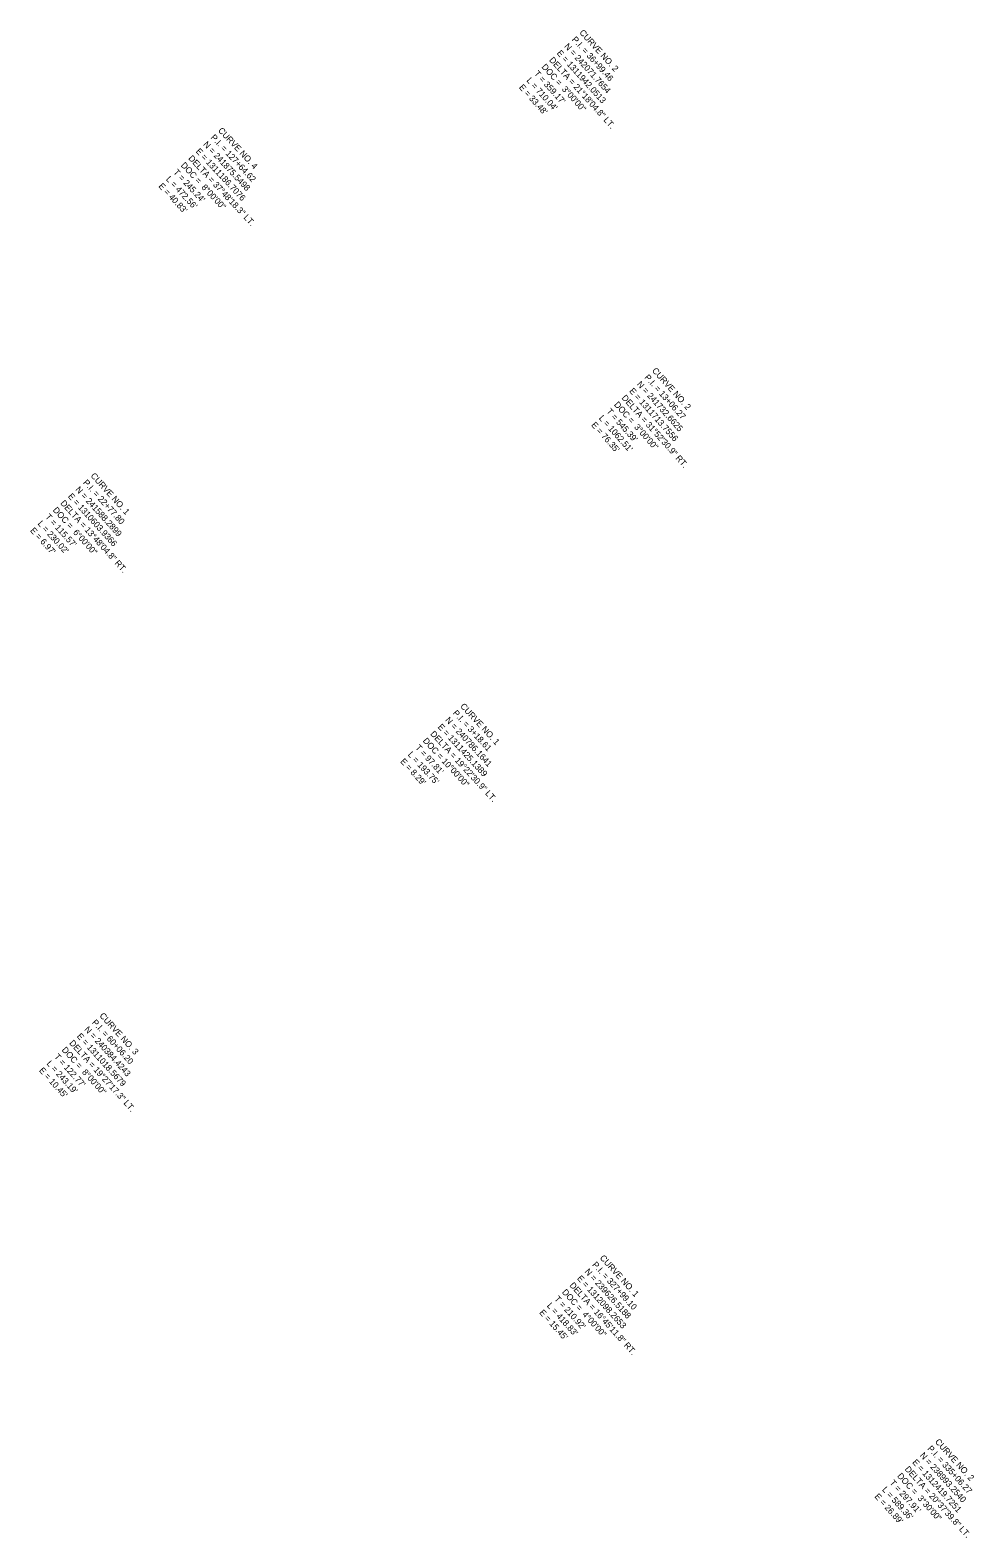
# Model space of a CAD drawing. Extents: x 1300404 to 1323571, y 234004 to 252077.
# Drawn here: x 1315229 to 1317358, y 234004 to 237405 of the extents above; entities that cross this region are included whole.
import ezdxf

# ---------------------------------------------------------------- set-up
doc = ezdxf.new("R2010")
doc.units = 0
doc.layers.add('R_Curve Data OLD', color=7, linetype='Continuous')

msp = doc.modelspace()

# ---------------------------------------------------------------- texts
at = {"layer": 'R_Curve Data OLD'}
for s, rotation, p in [('CURVE NO. 2', 312.132, (1316467.1, 237398.8)), ('N = 242071.7654', 312.132, (1316433, 237367.9)), ('P.I. = 36+99.46', 312.132, (1316450.1, 237383.3)), ('DOC =  3%%d00\'00"', 312.132, (1316381.8, 237321.6)), ('DELTA = 21%%d18\'04.8" LT.', 312.132, (1316398.9, 237337)), ('E = 1311942.0513', 312.132, (1316416, 237352.5)), ("L = 710.04'", 312.132, (1316347.7, 237290.8)), ("T = 359.17'", 312.132, (1316364.8, 237306.2)), ("E = 33.48'", 312.132, (1316330.7, 237275.3)), ('P.I. = 127+64.62', 312.9969, (1315635, 237162.1)), ('CURVE NO. 4', 312.9969, (1315651.8, 237177.8)), ('E = 1311186.7076', 312.9969, (1315601.4, 237130.8)), ('N = 241875.5498', 312.9969, (1315618.2, 237146.5)), ("T = 245.24'", 312.9969, (1315550.9, 237083.7)), ('DOC =  8%%d00\'00"', 312.9969, (1315567.7, 237099.4)), ('DELTA = 37%%d48\'18.3" LT.', 312.9969, (1315584.6, 237115.1)), ("E = 40.83'", 312.9969, (1315517.3, 237052.3)), ("L = 472.56'", 312.9969, (1315534.1, 237068)), ('P.I. = 13+06.27', 311.7648, (1316613.9, 236620.9)), ('CURVE NO. 2', 311.7648, (1316631, 236636.2)), ('DELTA = 31%%d52\'30.9" RT.', 311.7648, (1316562.4, 236574.9)), ('E = 1311713.7556', 311.7648, (1316579.6, 236590.2)), ('N = 241732.6625', 311.7648, (1316596.7, 236605.6)), ("T = 545.39'", 311.7648, (1316528.1, 236544.3)), ('DOC =  3%%d00\'00"', 311.7648, (1316545.3, 236559.6)), ("E = 76.35'", 311.7648, (1316493.8, 236513.6)), ("L = 1062.51'", 311.7648, (1316510.9, 236529)), ('N = 241588.2899', 312.132, (1315330, 236368)), ('P.I. = 22+77.80', 312.132, (1315347.1, 236383.5)), ('CURVE NO. 1', 312.132, (1315364.1, 236398.9)), ('DELTA = 13%%d48\'04.8" RT.', 312.132, (1315295.9, 236337.2)), ('E = 1310603.9366', 312.132, (1315313, 236352.6)), ("T = 115.57'", 312.132, (1315261.8, 236306.3)), ('DOC =  6%%d00\'00"', 312.132, (1315278.9, 236321.7)), ("E = 6.97'", 312.132, (1315227.7, 236275.4)), ("L = 230.02'", 312.132, (1315244.7, 236290.9)), ('P.I. = 3+18.61', 312.6814, (1316181.3, 235863.4)), ('CURVE NO. 1', 312.6814, (1316198.2, 235879)), ('E = 1311425.1389', 312.6814, (1316147.5, 235832.2)), ('N = 240786.1641', 312.6814, (1316164.4, 235847.8)), ('DOC = 10%%d00\'00"', 312.6814, (1316113.7, 235801)), ('DELTA = 19%%d22\'30.9" LT.', 312.6814, (1316130.6, 235816.6)), ("L = 193.75'", 312.6814, (1316079.9, 235769.9)), ("T = 97.81'", 312.6814, (1316096.8, 235785.5)), ("E = 8.29'", 312.6814, (1316062.9, 235754.3)), ('CURVE NO. 3', 312.132, (1315384.2, 235180.8)), ('N = 240384.4243', 312.132, (1315350.1, 235149.9)), ('P.I. = 60+06.20', 312.132, (1315367.2, 235165.4)), ('DELTA = 19%%d27\'17.3" LT.', 312.132, (1315316, 235119.1)), ('E = 1311018.5679', 312.132, (1315333.1, 235134.5)), ("T = 122.77'", 312.132, (1315281.9, 235088.2)), ('DOC =  8%%d00\'00"', 312.132, (1315299, 235103.7)), ("E = 10.45'", 312.132, (1315247.8, 235057.4)), ("L = 243.19'", 312.132, (1315264.8, 235072.8)), ('N = 239626.5188', 312.132, (1316479, 234603.5)), ('P.I. = 327+99.10', 312.132, (1316496, 234618.9)), ('CURVE NO. 1', 312.132, (1316513.1, 234634.4)), ('DELTA = 16%%d45\'11.8" RT.', 312.132, (1316444.8, 234572.6)), ('E = 1312098.2653', 312.132, (1316461.9, 234588.1)), ("T = 210.92'", 312.132, (1316410.7, 234541.8)), ('DOC =  4%%d00\'00"', 312.132, (1316427.8, 234557.2)), ("E = 15.45'", 312.132, (1316376.6, 234510.9)), ("L = 418.83'", 312.132, (1316393.7, 234526.4)), ('P.I. = 335+06.27', 312.132, (1317252.4, 234204.1)), ('CURVE NO. 2', 312.132, (1317269.5, 234219.5)), ('DELTA = 20%%d37\'39.8" LT.', 312.132, (1317201.2, 234157.8)), ('E = 1312419.7251', 312.132, (1317218.3, 234173.2)), ('N = 238993.2540', 312.132, (1317235.3, 234188.7)), ("T = 297.91'", 312.132, (1317167.1, 234126.9)), ('DOC =  3%%d30\'00"', 312.132, (1317184.2, 234142.4)), ("E = 26.89'", 312.132, (1317133, 234096.1)), ("L = 589.36'", 312.132, (1317150.1, 234111.5))]:
    msp.add_text(s, height=14, rotation=rotation, dxfattribs=at).set_placement(p)

doc.saveas('drawing.dxf')
